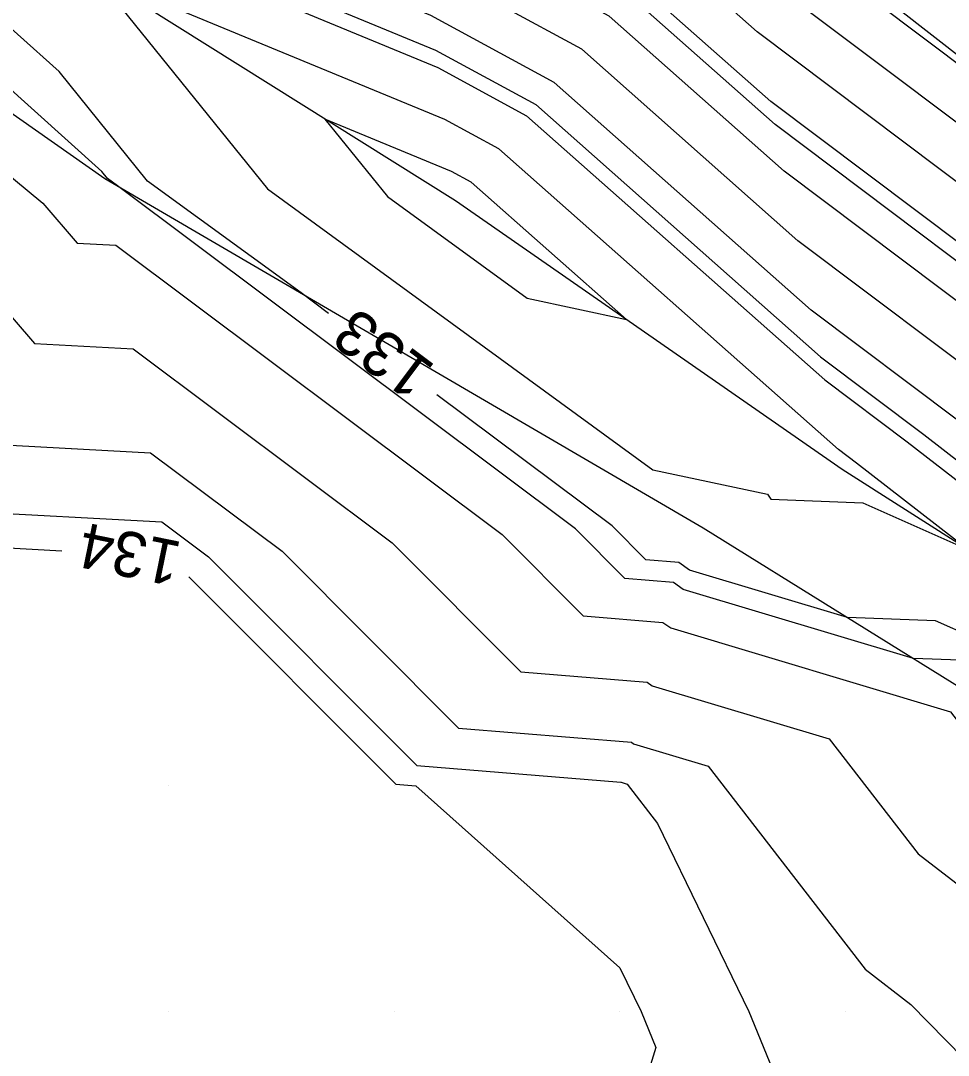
# Model space of a CAD drawing. Extents: x 2354170 to 2357230, y 866100 to 868290.
# Drawn here: x 2355193.44 to 2355234.51, y 867328.08 to 867373.9 of the extents above; entities that cross this region are included whole.
import ezdxf

# ---------------------------------------------------------------- set-up
doc = ezdxf.new("R2010")
doc.units = 0
for name, color, linetype in [('Default', 7, 'Continuous'), ('DTM Contours Major', 7, 'Continuous'), ('DTM Contours Minor', 7, 'Continuous'), ('Exist DTM QL2 LIDAR Elevation Point', 7, 'Continuous'), ('PH Exist DTM Breakline', 7, 'Continuous')]:
    doc.layers.add(name, color=color, linetype=linetype)

msp = doc.modelspace()

# ---------------------------------------------------------------- linework, layer by layer
at = {"layer": 'Default'}
for points in [[(2355115.557, 867401.578), (2355119.754, 867401.484), (2355121.599, 867399.983), (2355131.271, 867390.878), (2355139.933, 867390.015), (2355139.951, 867389.993), (2355139.973, 867389.991), (2355140.02, 867389.968), (2355149.691, 867381.411), (2355150.707, 867380.4), (2355160.315, 867380.479), (2355169.971, 867370.026), (2355169.984, 867370.016), (2355181.071, 867361.158), (2355181.642, 867360.685), (2355190.263, 867350.695), (2355195.258, 867350.424)], [(2355256.422, 867346.762), (2355251.971, 867351.247), (2355247.892, 867354.277), (2355244.599, 867356.754), (2355241.63, 867359.055), (2355226.651, 867370.326), (2355220.725, 867375.576), (2355210.68, 867381.046), (2355201.805, 867384.713), (2355187.789, 867392.243), (2355174.603, 867399.558), (2355172.867, 867400.61)], [(2355270.772, 867345.822), (2355265.529, 867350.673), (2355253.767, 867357.954), (2355249.405, 867361.106), (2355248.349, 867361.9), (2355248.339, 867361.908), (2355224.853, 867379.58), (2355224.392, 867379.988), (2355209.759, 867387.958), (2355208.241, 867388.585), (2355187.102, 867399.94)], [(2355293.322, 867276.671), (2355293.246, 867285.156), (2355290.682, 867290.414), (2355289.451, 867301.486), (2355286.661, 867314.58), (2355282.96, 867317.302), (2355277.686, 867323.769), (2355269.042, 867338.7), (2355267.344, 867343.539), (2355264.584, 867346.093), (2355259.469, 867349.259), (2355253.074, 867355.702), (2355251.754, 867356.683), (2355247.099, 867360.185), (2355246.103, 867360.957), (2355225.452, 867376.495), (2355223.169, 867378.518), (2355210.066, 867385.654), (2355206.096, 867387.294), (2355185.909, 867398.139)], [(2355293.329, 867266.551), (2355290.792, 867279.197), (2355290.774, 867281.27), (2355289.975, 867282.908), (2355287.729, 867288.682), (2355286.58, 867294.576), (2355285.57, 867303.658), (2355283.568, 867313.052), (2355278.707, 867316.627), (2355276.197, 867319.705), (2355266.46, 867336.521), (2355263.626, 867342.041), (2355263.269, 867342.648), (2355252.523, 867353.475), (2355249.823, 867355.48), (2355245.849, 867358.469), (2355243.867, 867360.006), (2355226.052, 867373.411), (2355221.947, 867377.047), (2355210.373, 867383.35), (2355203.95, 867386.004), (2355186.849, 867395.191)], [(2355287.471, 867275.587), (2355282.888, 867283.216), (2355282.067, 867285.326), (2355278.022, 867306.075), (2355277.808, 867308.001), (2355277.384, 867309.994), (2355275.43, 867311.431), (2355272.525, 867315.203), (2355270.912, 867318.648), (2355261.651, 867336.684), (2355258.718, 867341.665), (2355251.42, 867349.019), (2355245.961, 867353.073), (2355243.348, 867355.039), (2355239.394, 867358.104), (2355227.25, 867367.242), (2355219.502, 867374.105), (2355210.987, 867378.743), (2355199.66, 867383.423), (2355188.73, 867389.295)], [(2355199.059, 867366.794), (2355195.142, 867371.649), (2355191.437, 867374.977), (2355183.54, 867382.071), (2355178.479, 867387.702), (2355191.551, 867380.451), (2355193.224, 867379.552), (2355211.908, 867371.832), (2355215.835, 867369.693), (2355229.047, 867357.988), (2355232.686, 867355.25), (2355238.103, 867351.051)], [(2355285.977, 867272.947), (2355280.597, 867281.904), (2355279.793, 867284.25), (2355279.091, 867286.846), (2355275.045, 867307.845), (2355273.956, 867309.844), (2355270.401, 867314.46), (2355267.311, 867321.061), (2355260.664, 867334.005), (2355256.443, 867341.174), (2355250.868, 867346.791), (2355244.03, 867351.87), (2355242.098, 867353.324), (2355237.158, 867357.152), (2355227.849, 867364.157), (2355218.28, 867372.634), (2355211.294, 867376.439), (2355197.515, 867382.133), (2355189.67, 867386.347)], [(2355281.067, 867275.995), (2355278.311, 867284.035), (2355275.906, 867292.929), (2355273.586, 867304.972), (2355270.137, 867311.301), (2355268.276, 867313.717), (2355263.709, 867323.474), (2355259.677, 867331.326), (2355254.168, 867340.683), (2355250.317, 867344.563), (2355242.099, 867350.667), (2355240.848, 867351.609), (2355234.922, 867356.201), (2355228.448, 867361.073), (2355217.058, 867371.164), (2355211.601, 867374.135), (2355195.37, 867380.842), (2355190.611, 867383.399)], [(2355221.433, 867354.014), (2355226.503, 867352.927), (2355226.659, 867352.704), (2355230.728, 867352.548), (2355235.381, 867350.477), (2355230.449, 867354.299), (2355229.646, 867354.904), (2355214.613, 867368.222), (2355212.215, 867369.528), (2355196.724, 867375.929), (2355204.37, 867366.452), (2355221.433, 867354.014)], [(2355189.474, 867369.912), (2355194.424, 867365.815), (2355195.947, 867364.051), (2355197.658, 867363.958), (2355214.755, 867351.148), (2355218.35, 867347.543), (2355221.878, 867347.254), (2355222.226, 867347.006), (2355234.611, 867343.288), (2355235.513, 867342.122), (2355248.602, 867332.052), (2355249.709, 867330.922), (2355253.14, 867328.315), (2355258.202, 867321.577), (2355261.203, 867316.684), (2355266.167, 867303.526), (2355268.11, 867298.811), (2355267.805, 867294.881), (2355271.156, 867279.821), (2355273.434, 867275.691)], [(2355220.264, 867360.662), (2355213.391, 867366.751), (2355212.522, 867367.224), (2355206.912, 867369.542), (2355209.681, 867366.11), (2355215.861, 867361.606), (2355220.264, 867360.662)], [(2355207.071, 867360.929), (2355205.852, 867361.842), (2355199.059, 867366.794)], [(2355190.164, 867364.105), (2355194.053, 867359.599), (2355198.421, 867359.361), (2355209.882, 867350.774), (2355215.585, 867345.058), (2355221.18, 867344.599), (2355221.4, 867344.442), (2355229.243, 867342.088), (2355233.172, 867337.005), (2355240.73, 867331.191), (2355245.555, 867326.267), (2355254.803, 867319.241), (2355256.471, 867317.141), (2355262.838, 867300.261), (2355263.475, 867298.044), (2355263.054, 867296.114), (2355264.882, 867293.667), (2355267.63, 867279.34), (2355267.723, 867276.651)], [(2355270.915, 867286.673), (2355269.976, 867290.895), (2355270.722, 867300.519), (2355265.964, 867312.066), (2355265.522, 867313.238), (2355258.171, 867325.219), (2355255.013, 867329.423), (2355250.271, 867334.947), (2355240.879, 867342.174), (2355237.276, 867345.837), (2355233.949, 867347.318), (2355230.057, 867347.467), (2355223.052, 867349.57), (2355222.576, 867349.909), (2355221.116, 867350.029), (2355219.627, 867351.521), (2355211.873, 867357.331)], [(2355192.158, 867355.147), (2355199.185, 867354.765), (2355205.01, 867350.401), (2355212.819, 867342.572), (2355220.481, 867341.944), (2355220.574, 867341.878), (2355223.875, 867340.887), (2355230.832, 867331.889), (2355232.858, 867330.33), (2355241.4, 867321.612), (2355243.764, 867319.817), (2355250.817, 867310.939), (2355251.643, 867308.749), (2355254.335, 867299.378), (2355252.553, 867291.217), (2355260.283, 867280.872), (2355260.455, 867279.972), (2355260.777, 867270.702)], [(2355200.89, 867349.272), (2355210.054, 867340.087), (2355210.932, 867340.015), (2355219.974, 867331.946), (2355220.91, 867330.014), (2355221.559, 867328.429), (2355219.974, 867323.247), (2355218.715, 867321.273), (2355219.018, 867320.014), (2355213.182, 867316.806), (2355209.974, 867317.183), (2355205.368, 867320.014), (2355199.974, 867324.987), (2355192.524, 867327.464), (2355189.974, 867327.828), (2355186.382, 867330.014), (2355179.973, 867338.754), (2355177.143, 867340.015), (2355169.973, 867341.242), (2355167.792, 867342.723)]]:
    msp.add_lwpolyline(points, dxfattribs=at)
at = {"layer": 'DTM Contours Major'}
msp.add_lwpolyline([(2355270.772, 867345.822), (2355265.529, 867350.673), (2355253.767, 867357.954), (2355249.405, 867361.106), (2355248.349, 867361.9), (2355248.339, 867361.908), (2355224.853, 867379.58), (2355224.392, 867379.988), (2355209.759, 867387.958), (2355208.241, 867388.585), (2355187.102, 867399.94)], dxfattribs=at)
at = {"layer": 'DTM Contours Minor'}
for points in [[(2355197.289, 867366.908), (2355197.036, 867367.222), (2355191.053, 867372.596), (2355178.302, 867384.049), (2355170.131, 867393.142), (2355191.237, 867381.433), (2355193.939, 867379.982), (2355211.806, 867372.6), (2355216.243, 867370.183), (2355228.847, 867359.016), (2355233.431, 867355.567), (2355240.014, 867350.465), (2355240.812, 867349.865), (2355249.949, 867343.078), (2355252.651, 867340.356), (2355259.018, 867329.541), (2355261.308, 867325.082), (2355266.86, 867313.221), (2355267.591, 867312.273), (2355272.613, 867303.056), (2355273.783, 867296.984), (2355277.323, 867283.892), (2355277.772, 867282.581)], [(2355290.671, 867266.357), (2355288.466, 867277.347), (2355285.705, 867281.943), (2355283.954, 867286.445), (2355280.875, 867302.242), (2355280.395, 867306.553), (2355279.445, 867311.013), (2355275.073, 867314.229), (2355273.942, 867315.698), (2355273.314, 867317.039), (2355262.31, 867338.469), (2355260.235, 867341.993), (2355251.787, 867350.504), (2355247.249, 867353.876), (2355244.182, 867356.183), (2355240.885, 867358.738), (2355226.85, 867369.298), (2355220.317, 867375.086), (2355210.782, 867380.279), (2355203.332, 867383.357)], [(2355239.277, 867342.4), (2355238.663, 867342.873), (2355236.77, 867344.797), (2355235.022, 867345.575), (2355232.978, 867345.653), (2355222.777, 867348.715), (2355222.343, 867349.024), (2355220.194, 867349.201), (2355218.003, 867351.397), (2355197.728, 867366.588), (2355197.289, 867366.908)], [(2355190.895, 867352.179), (2355199.694, 867351.701), (2355201.761, 867350.152), (2355210.976, 867340.915), (2355220.016, 867340.174), (2355220.023, 867340.168), (2355220.296, 867340.087), (2355221.639, 867338.349), (2355225.678, 867330.014), (2355229.634, 867320.354), (2355229.53, 867320.014), (2355229.306, 867310.682), (2355219.974, 867314.935), (2355216.799, 867313.189), (2355209.974, 867313.99), (2355200.174, 867320.014), (2355199.974, 867320.199), (2355199.697, 867320.291), (2355189.974, 867321.681)]]:
    msp.add_lwpolyline(points, dxfattribs=at)
at = {"layer": 'Exist DTM QL2 LIDAR Elevation Point'}
for p, q in [((2355199.974, 867350.015), (2355199.974, 867350.015)), ((2355199.974, 867340.015), (2355199.974, 867340.015)), ((2355209.974, 867340.015), (2355209.974, 867340.015)), ((2355219.974, 867340.015), (2355219.974, 867340.015)), ((2355199.974, 867330.014), (2355199.974, 867330.014)), ((2355209.974, 867330.014), (2355209.974, 867330.014)), ((2355219.974, 867330.014), (2355219.974, 867330.014)), ((2355229.974, 867330.014), (2355229.974, 867330.014))]:
    msp.add_line(p, q, dxfattribs=at)
at = {"layer": 'PH Exist DTM Breakline'}
for points in [[(2354996.831, 867514.414), (2355027.555, 867494.45), (2355067.458, 867470.316), (2355115.549, 867442.95), (2355151.936, 867423.42), (2355183.801, 867404.746), (2355224.702, 867380.361), (2355253.602, 867357.834), (2355263.9, 867342.784), (2355274.845, 867316.014), (2355275.719, 867309.171), (2355280.403, 867284.339)], [(2355166.298, 867388.584), (2355197.167, 867366.916), (2355223.655, 867351.443), (2355236.21, 867343.646), (2355250.946, 867332.308), (2355258.223, 867319.063), (2355266.307, 867297.631), (2355270.562, 867279.082), (2355273.984, 867266.593), (2355273.021, 867252.26), (2355272.831, 867247.88), (2355274.849, 867244.293), (2355273.298, 867239.333), (2355271.798, 867228.582), (2355278.959, 867220.095), (2355279.707, 867210.148), (2355280.546, 867188.967), (2355278.963, 867185.544), (2355274.149, 867187.048), (2355262.717, 867194.385), (2355242.769, 867213.628), (2355221.752, 867234.096), (2355202.752, 867249.078), (2355171.417, 867276.842)], [(2355287.13, 866959.654), (2355286.91, 866981.384), (2355287.128, 866993.963), (2355288.103, 867028.169), (2355288.576, 867056.826), (2355287.408, 867078.158), (2355288.131, 867100.703), (2355287.822, 867140.534), (2355289.204, 867174.236), (2355288.924, 867190.65), (2355288.33, 867210.796), (2355286.15, 867231.006), (2355284.706, 867250.561), (2355281.886, 867265.714), (2355274.048, 867283.417), (2355271.623, 867301.108), (2355265.944, 867312.901), (2355258.154, 867327.195), (2355249.084, 867339.586), (2355238.549, 867348.455), (2355229.816, 867354.03), (2355212.697, 867365.916), (2355192.061, 867378.852)]]:
    msp.add_lwpolyline(points, dxfattribs=at)

# ---------------------------------------------------------------- texts
at = {"layer": 'Default'}
for s, rotation, p in [('133', 143.1575, (2355211.868, 867358.585)), ('134', 168.4435, (2355200.652, 867350.791))]:
    msp.add_text(s, height=2, rotation=rotation, dxfattribs=at).set_placement(p)

doc.saveas('drawing.dxf')
